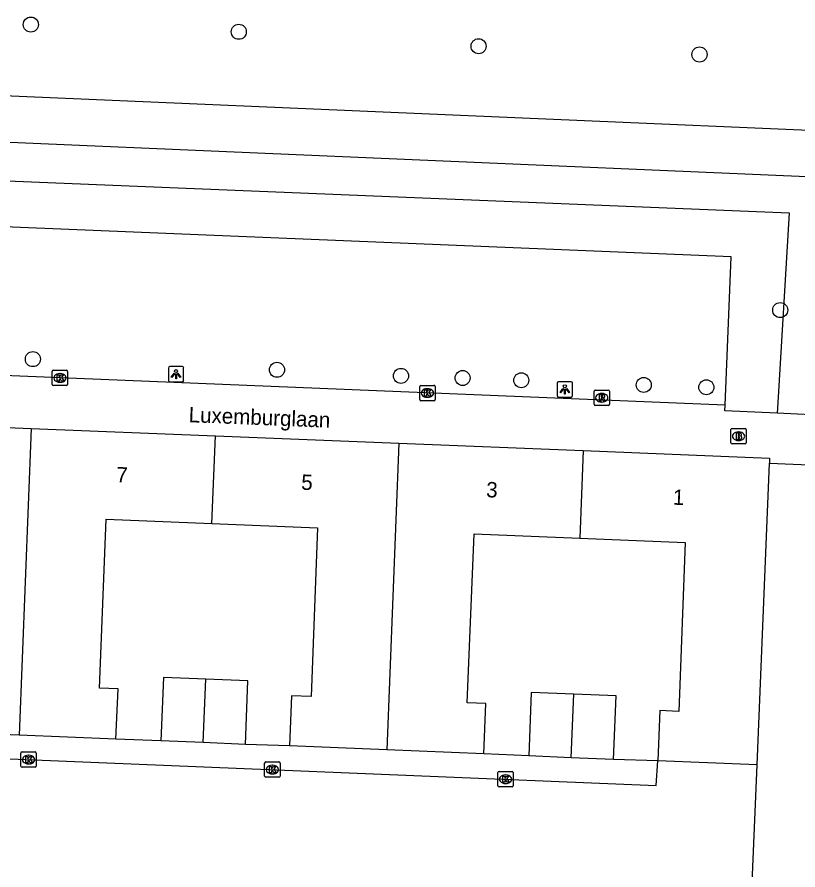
# Model space of a CAD drawing. Extents: x 160787 to 161428, y 386828 to 387483.
# Drawn here: x 161338.8 to 161389.6, y 387207.4 to 387262.9 of the extents above; entities that cross this region are included whole.
import ezdxf

# ---------------------------------------------------------------- set-up
doc = ezdxf.new("R2010")
doc.units = 0
for name, color, linetype in [('IMGEO_Boom', 7, 'Continuous'), ('IMGEO_Brandkraan', 7, 'Continuous'), ('IMGEO_Groenvoorziening', 7, 'Continuous'), ('IMGEO_Kolk', 7, 'Continuous'), ('IMGEO_Lichtpunt', 7, 'Continuous'), ('IMGEO_Openbare_ruimte_label', 7, 'Continuous'), ('IMGEO_Pand', 7, 'Continuous'), ('IMGEO_Pand_nummerreeks', 7, 'Continuous'), ('IMGEO_Rioolput', 7, 'Continuous'), ('IMGEO_Voetpad_open', 7, 'Continuous')]:
    doc.layers.add(name, color=color, linetype=linetype)

msp = doc.modelspace()

# ---------------------------------------------------------------- linework, layer by layer
at = {"layer": 'IMGEO_Boom'}
for centre in [(161339.699, 387262.375), (161353.232, 387261.906), (161368.835, 387260.966), (161383.21, 387260.429), (161388.461, 387243.802), (161339.83, 387240.61), (161355.716, 387239.916), (161363.785, 387239.523), (161367.795, 387239.384), (161371.615, 387239.235), (161379.584, 387238.932), (161383.657, 387238.779)]:
    msp.add_circle(centre, 0.489, dxfattribs=at)
at = {"layer": 'IMGEO_Brandkraan'}
for p, q in [((161385.253, 387235.171), (161385.253, 387236.023)), ((161385.328, 387236.097), (161386.18, 387236.097)), ((161386.254, 387236.023), (161386.254, 387235.171)), ((161385.741, 387235.877), (161385.766, 387235.877)), ((161386.18, 387235.097), (161385.328, 387235.097)), ((161385.764, 387235.317), (161385.739, 387235.317))]:
    msp.add_line(p, q, dxfattribs=at)
for points in [[(161385.253, 387235.171), (161385.253, 387236.023)], [(161385.328, 387236.097), (161386.18, 387236.097)], [(161386.254, 387236.023), (161386.254, 387235.171)], [(161385.601, 387235.797), (161385.601, 387235.397), (161385.814, 387235.397)], [(161385.832, 387235.797), (161385.601, 387235.797)], [(161385.78, 387235.716), (161385.726, 387235.716), (161385.726, 387235.64)], [(161385.726, 387235.64), (161385.779, 387235.64)], [(161385.788, 387235.564), (161385.726, 387235.564), (161385.726, 387235.483)], [(161385.726, 387235.483), (161385.788, 387235.483)], [(161386.18, 387235.097), (161385.328, 387235.097)]]:
    msp.add_lwpolyline(points, dxfattribs=at)
for centre, radius, start, end in [((161385.33, 387236.021), 0.0765, 91.552, 178.448), ((161385.33, 387236.021), 0.0765, 91.552, 178.448), ((161386.178, 387236.021), 0.0765, 1.552, 88.448), ((161386.178, 387236.021), 0.0765, 1.552, 88.448), ((161385.781, 387235.678), 0.0379, 267.8285, 90.9355), ((161385.789, 387235.523), 0.0404, 269.8759, 90.5077), ((161385.836, 387235.652), 0.145, 59.4692, 91.5367), ((161385.861, 387235.699), 0.0922, 285.5137, 58.1501), ((161385.866, 387235.507), 0.105, 301.3115, 78.989), ((161385.33, 387235.173), 0.0765, 181.552, 268.448), ((161385.33, 387235.173), 0.0765, 181.552, 268.448), ((161385.82, 387235.648), 0.251, 268.6676, 293.5347), ((161386.178, 387235.173), 0.0765, 271.552, 358.448), ((161386.178, 387235.173), 0.0765, 271.552, 358.448)]:
    msp.add_arc(centre, radius, start, end, dxfattribs=at)
for centre, major_axis, ratio, start_param, end_param in [((161385.74, 387235.597), (-0.387, 0.002), 0.722429, 4.712389, 7.853982), ((161385.765, 387235.597), (-0.39, 0.002), 0.717154, 1.570796, 4.712389)]:
    msp.add_ellipse(centre, major_axis=major_axis, ratio=ratio, start_param=start_param, end_param=end_param, dxfattribs=at)
at = {"layer": 'IMGEO_Groenvoorziening'}
for points in [[(161330.256, 387255.079), (161330.357, 387258.077), (161390.836, 387255.474), (161395.83, 387255.259), (161395.614, 387250), (161395.348, 387243.557), (161395.079, 387237.044), (161395.079, 387236.775)], [(161330.256, 387255.079), (161392.709, 387252.391), (161391.81, 387237.228), (161391.792, 387236.927)], [(161384.876, 387237.612), (161385.271, 387247.275), (161330.068, 387249.536), (161330.084, 387250), (161330.17, 387252.534)], [(161330.17, 387252.534), (161389.037, 387250.123), (161388.284, 387237.427), (161388.264, 387237.09)], [(161385.728, 387183.729), (161386.657, 387207.071), (161386.969, 387214.218)]]:
    msp.add_lwpolyline(points, dxfattribs=at)
at = {"layer": 'IMGEO_Kolk'}
for p, q in [((161341.169, 387239.887), (161342.021, 387239.887)), ((161341.094, 387238.961), (161341.094, 387239.813)), ((161341.582, 387239.667), (161341.607, 387239.667)), ((161342.095, 387239.813), (161342.095, 387238.961)), ((161342.021, 387238.887), (161341.169, 387238.887)), ((161341.605, 387239.107), (161341.58, 387239.107)), ((161365.004, 387237.98), (161365.004, 387238.832)), ((161365.079, 387238.906), (161365.931, 387238.906)), ((161366.005, 387238.832), (161366.005, 387237.98)), ((161365.492, 387238.686), (161365.517, 387238.686)), ((161365.931, 387237.906), (161365.079, 387237.906)), ((161365.515, 387238.126), (161365.49, 387238.126)), ((161339.054, 387214.131), (161339.054, 387214.983)), ((161339.129, 387215.057), (161339.981, 387215.057)), ((161340.055, 387214.983), (161340.055, 387214.131)), ((161339.542, 387214.837), (161339.567, 387214.837)), ((161354.989, 387214.406), (161355.841, 387214.406)), ((161339.981, 387214.057), (161339.129, 387214.057)), ((161339.565, 387214.277), (161339.54, 387214.277)), ((161354.914, 387213.48), (161354.914, 387214.332)), ((161355.402, 387214.186), (161355.427, 387214.186)), ((161355.915, 387214.332), (161355.915, 387213.48)), ((161355.841, 387213.406), (161354.989, 387213.406)), ((161355.425, 387213.626), (161355.4, 387213.626)), ((161370.091, 387212.857), (161370.091, 387213.709)), ((161370.166, 387213.783), (161371.018, 387213.783)), ((161370.579, 387213.563), (161370.604, 387213.563)), ((161371.092, 387213.709), (161371.092, 387212.857)), ((161371.018, 387212.783), (161370.166, 387212.783)), ((161370.602, 387213.003), (161370.577, 387213.003))]:
    msp.add_line(p, q, dxfattribs=at)
for points in [[(161341.169, 387239.887), (161342.021, 387239.887)], [(161341.094, 387238.961), (161341.094, 387239.813)], [(161341.415, 387239.587), (161341.538, 387239.587), (161341.538, 387239.436), (161341.668, 387239.587), (161341.832, 387239.587), (161341.686, 387239.436), (161341.839, 387239.187), (161341.687, 387239.187), (161341.602, 387239.351), (161341.538, 387239.284), (161341.538, 387239.187), (161341.415, 387239.187), (161341.415, 387239.587)], [(161342.095, 387239.813), (161342.095, 387238.961)], [(161342.021, 387238.887), (161341.169, 387238.887)], [(161365.004, 387237.98), (161365.004, 387238.832)], [(161365.079, 387238.906), (161365.931, 387238.906)], [(161366.005, 387238.832), (161366.005, 387237.98)], [(161365.325, 387238.606), (161365.448, 387238.606), (161365.448, 387238.455), (161365.578, 387238.606), (161365.742, 387238.606), (161365.596, 387238.455), (161365.749, 387238.206), (161365.597, 387238.206), (161365.512, 387238.37), (161365.448, 387238.303), (161365.448, 387238.206), (161365.325, 387238.206), (161365.325, 387238.606)], [(161365.931, 387237.906), (161365.079, 387237.906)], [(161339.054, 387214.131), (161339.054, 387214.983)], [(161339.129, 387215.057), (161339.981, 387215.057)], [(161340.055, 387214.983), (161340.055, 387214.131)], [(161339.375, 387214.757), (161339.498, 387214.757), (161339.498, 387214.606), (161339.628, 387214.757), (161339.792, 387214.757), (161339.646, 387214.606), (161339.799, 387214.357), (161339.647, 387214.357), (161339.562, 387214.521), (161339.498, 387214.454), (161339.498, 387214.357), (161339.375, 387214.357), (161339.375, 387214.757)], [(161354.989, 387214.406), (161355.841, 387214.406)], [(161339.981, 387214.057), (161339.129, 387214.057)], [(161354.914, 387213.48), (161354.914, 387214.332)], [(161355.235, 387214.106), (161355.358, 387214.106), (161355.358, 387213.955), (161355.488, 387214.106), (161355.652, 387214.106), (161355.506, 387213.955), (161355.659, 387213.706), (161355.507, 387213.706), (161355.422, 387213.87), (161355.358, 387213.803), (161355.358, 387213.706), (161355.235, 387213.706), (161355.235, 387214.106)], [(161355.915, 387214.332), (161355.915, 387213.48)], [(161355.841, 387213.406), (161354.989, 387213.406)], [(161370.091, 387212.857), (161370.091, 387213.709)], [(161370.166, 387213.783), (161371.018, 387213.783)], [(161370.412, 387213.483), (161370.535, 387213.483), (161370.535, 387213.332), (161370.665, 387213.483), (161370.829, 387213.483), (161370.683, 387213.332), (161370.836, 387213.083), (161370.684, 387213.083), (161370.599, 387213.247), (161370.535, 387213.18), (161370.535, 387213.083), (161370.412, 387213.083), (161370.412, 387213.483)], [(161371.092, 387213.709), (161371.092, 387212.857)], [(161371.018, 387212.783), (161370.166, 387212.783)]]:
    msp.add_lwpolyline(points, dxfattribs=at)
for centre, start, end in [((161341.171, 387239.811), 91.552, 178.448), ((161341.171, 387239.811), 91.552, 178.448), ((161342.019, 387239.811), 1.552, 88.448), ((161342.019, 387239.811), 1.552, 88.448), ((161341.171, 387238.963), 181.552, 268.448), ((161341.171, 387238.963), 181.552, 268.448), ((161342.019, 387238.963), 271.552, 358.448), ((161342.019, 387238.963), 271.552, 358.448), ((161365.081, 387238.83), 91.552, 178.448), ((161365.081, 387238.83), 91.552, 178.448), ((161365.929, 387238.83), 1.552, 88.448), ((161365.929, 387238.83), 1.552, 88.448), ((161365.081, 387237.982), 181.552, 268.448), ((161365.081, 387237.982), 181.552, 268.448), ((161365.929, 387237.982), 271.552, 358.448), ((161365.929, 387237.982), 271.552, 358.448), ((161339.131, 387214.981), 91.552, 178.448), ((161339.131, 387214.981), 91.552, 178.448), ((161339.979, 387214.981), 1.552, 88.448), ((161339.979, 387214.981), 1.552, 88.448), ((161354.991, 387214.33), 91.552, 178.448), ((161354.991, 387214.33), 91.552, 178.448), ((161355.839, 387214.33), 1.552, 88.448), ((161355.839, 387214.33), 1.552, 88.448), ((161339.131, 387214.133), 181.552, 268.448), ((161339.131, 387214.133), 181.552, 268.448), ((161339.979, 387214.133), 271.552, 358.448), ((161339.979, 387214.133), 271.552, 358.448), ((161354.991, 387213.482), 181.552, 268.448), ((161354.991, 387213.482), 181.552, 268.448), ((161355.839, 387213.482), 271.552, 358.448), ((161355.839, 387213.482), 271.552, 358.448), ((161370.168, 387213.707), 91.552, 178.448), ((161370.168, 387213.707), 91.552, 178.448), ((161371.016, 387213.707), 1.552, 88.448), ((161371.016, 387213.707), 1.552, 88.448), ((161370.168, 387212.859), 181.552, 268.448), ((161370.168, 387212.859), 181.552, 268.448), ((161371.016, 387212.859), 271.552, 358.448), ((161371.016, 387212.859), 271.552, 358.448)]:
    msp.add_arc(centre, 0.0765, start, end, dxfattribs=at)
for centre, major_axis, ratio, start_param, end_param in [((161341.581, 387239.387), (-0.387, 0.002), 0.722429, 4.712389, 7.853982), ((161341.606, 387239.387), (-0.39, 0.002), 0.717154, 1.570796, 4.712389), ((161365.491, 387238.406), (-0.387, 0.002), 0.722429, 4.712389, 7.853982), ((161365.516, 387238.406), (-0.39, 0.002), 0.717154, 1.570796, 4.712389), ((161339.541, 387214.557), (-0.387, 0.002), 0.722429, 4.712389, 7.853982), ((161339.566, 387214.557), (-0.39, 0.002), 0.717154, 1.570796, 4.712389), ((161355.401, 387213.906), (-0.387, 0.002), 0.722429, 4.712389, 7.853982), ((161355.426, 387213.906), (-0.39, 0.002), 0.717154, 1.570796, 4.712389), ((161370.578, 387213.283), (-0.387, 0.002), 0.722429, 4.712389, 7.853982), ((161370.603, 387213.283), (-0.39, 0.002), 0.717154, 1.570796, 4.712389)]:
    msp.add_ellipse(centre, major_axis=major_axis, ratio=ratio, start_param=start_param, end_param=end_param, dxfattribs=at)
at = {"layer": 'IMGEO_Lichtpunt'}
for p, q in [((161348.648, 387240.033), (161348.648, 387239.226)), ((161348.648, 387240.033), (161348.648, 387239.226)), ((161349.55, 387240.128), (161348.742, 387240.128)), ((161349.55, 387240.128), (161348.742, 387240.128)), ((161349.644, 387239.226), (161349.644, 387240.033)), ((161349.644, 387239.226), (161349.644, 387240.033)), ((161348.742, 387239.132), (161349.55, 387239.132)), ((161348.742, 387239.132), (161349.55, 387239.132)), ((161373.949, 387239.045), (161373.949, 387238.238)), ((161373.949, 387239.045), (161373.949, 387238.238)), ((161374.851, 387239.14), (161374.043, 387239.14)), ((161374.851, 387239.14), (161374.043, 387239.14)), ((161374.945, 387238.238), (161374.945, 387239.045)), ((161374.945, 387238.238), (161374.945, 387239.045)), ((161374.043, 387238.144), (161374.851, 387238.144)), ((161374.043, 387238.144), (161374.851, 387238.144))]:
    msp.add_line(p, q, dxfattribs=at)
for points in [[(161349.022, 387239.697), (161349.061, 387239.669), (161348.873, 387239.407), (161348.835, 387239.434), (161349.022, 387239.697)], [(161349.124, 387239.649), (161349.171, 387239.649), (161349.171, 387239.327), (161349.124, 387239.327), (161349.124, 387239.649)], [(161349.234, 387239.669), (161349.272, 387239.696), (161349.459, 387239.434), (161349.42, 387239.406), (161349.234, 387239.669)], [(161374.323, 387238.709), (161374.362, 387238.681), (161374.174, 387238.419), (161374.136, 387238.446), (161374.323, 387238.709)], [(161374.425, 387238.661), (161374.472, 387238.661), (161374.472, 387238.339), (161374.425, 387238.339), (161374.425, 387238.661)], [(161374.535, 387238.681), (161374.573, 387238.708), (161374.76, 387238.446), (161374.721, 387238.418), (161374.535, 387238.681)]]:
    msp.add_lwpolyline(points, dxfattribs=at)
for centre in [(161349.147, 387239.831), (161374.448, 387238.843)]:
    msp.add_circle(centre, 0.0994, dxfattribs=at)
for centre, start, end in [((161348.742, 387240.033), 90, 180), ((161348.742, 387240.033), 90, 180), ((161349.55, 387240.033), 0, 90), ((161349.55, 387240.033), 0, 90), ((161348.742, 387239.226), 180, 270), ((161348.742, 387239.226), 180, 270), ((161349.55, 387239.226), 270, 0), ((161349.55, 387239.226), 270, 360), ((161374.043, 387239.045), 90, 180), ((161374.043, 387239.045), 90, 180), ((161374.851, 387239.045), 0, 90), ((161374.851, 387239.045), 0, 90), ((161374.043, 387238.238), 180, 270), ((161374.043, 387238.238), 180, 270), ((161374.851, 387238.238), 270, 0), ((161374.851, 387238.238), 270, 360)]:
    msp.add_arc(centre, 0.0946, start, end, dxfattribs=at)
at = {"layer": 'IMGEO_Pand'}
for points in [[(161327.749, 387236.587), (161339.731, 387236.105)], [(161339.731, 387236.105), (161338.932, 387216.138)], [(161339.731, 387236.105), (161351.711, 387235.623)], [(161351.482, 387229.914), (161351.711, 387235.623)], [(161351.711, 387235.623), (161363.653, 387235.142)], [(161363.653, 387235.142), (161362.855, 387215.193)], [(161363.653, 387235.142), (161375.635, 387234.66)], [(161375.635, 387234.66), (161375.415, 387228.969)], [(161375.635, 387234.66), (161387.772, 387234.171), (161387.758, 387233.832)], [(161386.969, 387214.218), (161387.758, 387233.832)], [(161345.239, 387215.884), (161345.371, 387219.152), (161344.162, 387219.201), (161344.608, 387230.193), (161351.482, 387229.914)], [(161351.482, 387229.914), (161358.357, 387229.635), (161357.937, 387218.665), (161356.671, 387218.715), (161356.539, 387215.447)], [(161369.17, 387214.939), (161369.302, 387218.207), (161368.093, 387218.256), (161368.539, 387229.248), (161375.415, 387228.969)], [(161375.415, 387228.969), (161382.288, 387228.69), (161381.867, 387217.698), (161380.623, 387217.747), (161380.491, 387214.479)], [(161351.076, 387219.799), (161348.33, 387219.909), (161348.163, 387215.772)], [(161350.91, 387215.662), (161351.076, 387219.799)], [(161353.661, 387215.551), (161353.828, 387219.688), (161351.076, 387219.799)], [(161375.023, 387218.82), (161372.264, 387218.931), (161372.097, 387214.794)], [(161374.863, 387214.683), (161375.023, 387218.82)], [(161377.611, 387214.572), (161377.778, 387218.709), (161375.023, 387218.82)], [(161338.932, 387216.138), (161332.625, 387216.392)], [(161345.239, 387215.884), (161338.932, 387216.138)], [(161350.91, 387215.662), (161348.163, 387215.772)], [(161353.661, 387215.551), (161350.91, 387215.662)], [(161362.855, 387215.193), (161356.539, 387215.447)], [(161369.17, 387214.939), (161362.855, 387215.193)], [(161374.863, 387214.683), (161372.097, 387214.794)], [(161377.611, 387214.572), (161374.863, 387214.683)], [(161386.969, 387214.218), (161380.491, 387214.479)]]:
    msp.add_lwpolyline(points, dxfattribs=at)
at = {"layer": 'IMGEO_Rioolput'}
for p, q in [((161376.35, 387237.672), (161376.35, 387238.524)), ((161376.425, 387238.598), (161377.277, 387238.598)), ((161376.838, 387238.378), (161376.863, 387238.378)), ((161377.351, 387238.524), (161377.351, 387237.672)), ((161376.861, 387237.818), (161376.836, 387237.818)), ((161377.277, 387237.598), (161376.425, 387237.598))]:
    msp.add_line(p, q, dxfattribs=at)
for points in [[(161376.35, 387237.672), (161376.35, 387238.524)], [(161376.425, 387238.598), (161377.277, 387238.598)], [(161376.939, 387238.296), (161376.687, 387238.298), (161376.687, 387237.898)], [(161376.865, 387238.217), (161376.811, 387238.217), (161376.811, 387238.136)], [(161377.351, 387238.524), (161377.351, 387237.672)], [(161376.687, 387237.898), (161376.811, 387237.898), (161376.811, 387238.06), (161376.822, 387238.06)], [(161376.811, 387238.136), (161376.863, 387238.136)], [(161376.869, 387238.031), (161376.94, 387237.898), (161377.08, 387237.898), (161377.015, 387238.024)], [(161377.277, 387237.598), (161376.425, 387237.598)]]:
    msp.add_lwpolyline(points, dxfattribs=at)
for centre, radius, start, end in [((161376.427, 387238.522), 0.0765, 91.552, 178.448), ((161376.427, 387238.522), 0.0765, 91.552, 178.448), ((161376.871, 387238.121), 0.0964, 77.0061, 93.1865), ((161376.885, 387238.178), 0.0378, 276.6634, 79.6772), ((161376.938, 387238.186), 0.109, 350.3612, 89.416), ((161377.275, 387238.522), 0.0765, 1.552, 88.448), ((161377.275, 387238.522), 0.0765, 1.552, 88.448), ((161376.427, 387237.674), 0.0765, 181.552, 268.448), ((161376.427, 387237.674), 0.0765, 181.552, 268.448), ((161376.821, 387238.007), 0.0533, 26.0293, 88.6989), ((161376.847, 387238.325), 0.19, 274.7715, 282.9687), ((161376.936, 387238.186), 0.112, 277.5842, 350.9817), ((161376.92, 387237.971), 0.108, 29.5134, 73.7905), ((161377.275, 387237.674), 0.0765, 271.552, 358.448), ((161377.275, 387237.674), 0.0765, 271.552, 358.448)]:
    msp.add_arc(centre, radius, start, end, dxfattribs=at)
for centre, major_axis, ratio, start_param, end_param in [((161376.837, 387238.098), (-0.387, 0.002), 0.722429, 4.712389, 7.853982), ((161376.862, 387238.098), (-0.39, 0.002), 0.717154, 1.570796, 4.712389)]:
    msp.add_ellipse(centre, major_axis=major_axis, ratio=ratio, start_param=start_param, end_param=end_param, dxfattribs=at)
at = {"layer": 'IMGEO_Voetpad_open'}
for points in [[(161384.876, 387237.612), (161317.851, 387240.363)], [(161388.264, 387237.09), (161384.861, 387237.248), (161384.876, 387237.612)], [(161391.792, 387236.927), (161388.264, 387237.09)], [(161387.758, 387233.832), (161394.941, 387233.543)], [(161314.673, 387215.577), (161380.385, 387212.88), (161380.491, 387214.479)], [(161348.163, 387215.772), (161345.239, 387215.884)], [(161356.539, 387215.447), (161353.661, 387215.551)], [(161372.097, 387214.794), (161369.17, 387214.939)], [(161380.491, 387214.479), (161377.611, 387214.572)]]:
    msp.add_lwpolyline(points, dxfattribs=at)

# ---------------------------------------------------------------- texts
at = {"layer": 'IMGEO_Openbare_ruimte_label'}
msp.add_text('Luxemburglaan', height=1, rotation=357.7644, dxfattribs=at).set_placement((161349.956, 387236.508))
at = {"layer": 'IMGEO_Pand_nummerreeks'}
for s, rotation, p in [('7', 357.6946, (161345.244, 387232.6)), ('5', 357.6946, (161357.279, 387232.116)), ('3', 357.6946, (161369.313, 387231.631)), ('1', 357.6967, (161381.462, 387231.143))]:
    msp.add_text(s, height=1, rotation=rotation, dxfattribs=at).set_placement(p)

doc.saveas('drawing.dxf')
